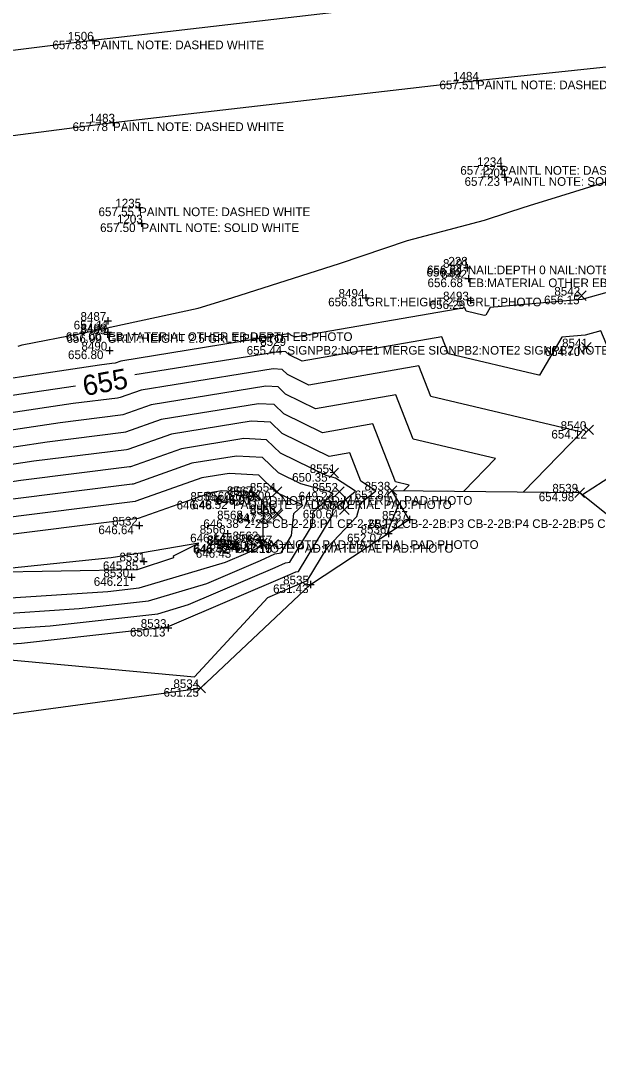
# Model space of a CAD drawing. Extents: x 2129350 to 2137777, y 657588 to 659885.
# Drawn here: x 2137165.4 to 2137245.4, y 659500.4 to 659645.7 of the extents above; entities that cross this region are included whole.
import ezdxf

# ---------------------------------------------------------------- set-up
doc = ezdxf.new("R2010")
doc.units = 0
for name, color, linetype in [('DT_X_Contour_Major', 7, 'Continuous'), ('DT_X_Contour_Minor', 7, 'Continuous'), ('DT_X_TIN_Hull', 7, 'Continuous'), ('PV_X_COP', 7, 'Continuous'), ('SV_X_Random_Point', 7, 'Continuous'), ('SV_X_Shot_Marker', 7, 'Continuous'), ('SV_X_Text_Comment', 7, 'Continuous'), ('SV_X_Text_Elevation', 7, 'Continuous'), ('SV_X_Text_Name', 7, 'Continuous')]:
    doc.layers.add(name, color=color, linetype=linetype)

msp = doc.modelspace()

# ---------------------------------------------------------------- linework, layer by layer
at = {"layer": 'DT_X_Contour_Major'}
for points in [[(2137243.18, 659580.11), (2137247.48, 659582.88), (2137252.9, 659586.5), (2137248.08, 659597.22), (2137245.76, 659602.82), (2137243.56, 659602.21), (2137240.32, 659601.92), (2137237.24, 659596.68), (2137237.14, 659596.66), (2137224.62, 659599.62), (2137223.69, 659601.98), (2137204.34, 659598.61), (2137202.55, 659599.48), (2137202.11, 659599.91), (2137201.38, 659599.95), (2137181.19, 659596.69)], [(2137172.96, 659595.16), (2137154.11, 659592.36), (2137149.56, 659591.79), (2137131.04, 659589.03), (2137128.45, 659588.72), (2137108.28, 659585.9), (2137103.73, 659585.35), (2137083.46, 659582.52), (2137080.96, 659582.14), (2137080.06, 659582.02), (2137073.96, 659581.07)], [(2137185.66, 659561.81), (2137186.02, 659561.92), (2137202.67, 659569.03), (2137203.49, 659569.4), (2137203.85, 659569.47), (2137208.53, 659577.19), (2137208.6, 659577.9), (2137209.91, 659579.08), (2137211.75, 659580.57), (2137208.96, 659582.38), (2137207.67, 659582.74), (2137201.34, 659585.84), (2137199.41, 659587.7), (2137196.28, 659587.87), (2137187.65, 659586.47), (2137180.58, 659583.97), (2137180.41, 659583.95), (2137165.37, 659582.06), (2137157.37, 659580.87), (2137148.25, 659579.73)], [(2137107.22, 659553.9), (2137109.84, 659554.09), (2137118.47, 659555.39), (2137134.62, 659556.61), (2137139.12, 659557.27), (2137147.61, 659557.81), (2137161.19, 659559.25), (2137165.48, 659559.53), (2137185.66, 659561.81)]]:
    msp.add_lwpolyline(points, dxfattribs=at)
at = {"layer": 'DT_X_Contour_Minor'}
for points in [[(2137164.99, 659600.68), (2137165.57, 659600.89), (2137173.64, 659602.44), (2137177.44, 659603.22), (2137177.74, 659603.3), (2137189.96, 659605.96), (2137193.42, 659607.03), (2137194.76, 659607.41), (2137209.55, 659612.15), (2137218.96, 659615.32), (2137229.6, 659618.16), (2137232.85, 659619.21), (2137233.29, 659619.33), (2137235.98, 659620.2), (2137238.25, 659620.91), (2137256.46, 659626.55)], [(2137251.69, 659609.54), (2137243.12, 659607.13), (2137230.42, 659606.03), (2137229.8, 659604.97), (2137229.59, 659604.94), (2137227.06, 659605.53), (2137226.88, 659606.01), (2137203.4, 659601.92), (2137202.8, 659602.21), (2137202.65, 659602.36), (2137202.4, 659602.37), (2137179.23, 659598.62), (2137178.43, 659598.34), (2137177.98, 659598.26), (2137176.28, 659598.05), (2137153.46, 659594.65)], [(2137235.01, 659580.48), (2137243.05, 659588.78), (2137222.18, 659593.7), (2137220.5, 659597.96), (2137205.28, 659595.3), (2137202.31, 659596.75), (2137201.57, 659597.47), (2137200.36, 659597.53), (2137182.03, 659594.57), (2137179.15, 659593.55), (2137178.79, 659593.49), (2137172.64, 659592.72), (2137154.76, 659590.06), (2137147.71, 659589.18), (2137131.49, 659586.76), (2137127.5, 659586.28), (2137109.8, 659583.81), (2137102.8, 659582.95), (2137084.95, 659580.46), (2137081.09, 659579.89), (2137080.31, 659579.78), (2137062.63, 659577.04), (2137055.59, 659575.99)], [(2137226.74, 659580.57), (2137231.13, 659585.1), (2137219.73, 659587.79), (2137217.32, 659593.93), (2137206.22, 659592), (2137202.07, 659594.03), (2137201.03, 659595.03), (2137199.34, 659595.12), (2137183.44, 659592.54), (2137179.5, 659591.16), (2137179.2, 659591.11), (2137170.82, 659590.06), (2137155.41, 659587.76), (2137145.86, 659586.57), (2137131.93, 659584.5), (2137126.55, 659583.84), (2137111.32, 659581.72), (2137101.86, 659580.56), (2137086.45, 659578.41), (2137081.23, 659577.63), (2137080.55, 659577.53), (2137065.29, 659575.17), (2137055.84, 659573.76)], [(2137218.46, 659580.66), (2137219.2, 659581.42), (2137217.29, 659581.87), (2137214.13, 659589.91), (2137207.16, 659588.69), (2137201.82, 659591.3), (2137200.49, 659592.58), (2137198.32, 659592.7), (2137184.84, 659590.52), (2137179.86, 659588.76), (2137179.6, 659588.72), (2137169.01, 659587.39), (2137156.07, 659585.46), (2137144, 659583.96), (2137132.38, 659582.23), (2137125.6, 659581.4), (2137112.84, 659579.62), (2137100.93, 659578.17), (2137087.94, 659576.36), (2137081.37, 659575.37), (2137080.8, 659575.29), (2137067.95, 659573.31), (2137056.08, 659571.52)], [(2137162.92, 659557.3), (2137189.44, 659554.88), (2137199.61, 659565.87), (2137204.72, 659568.05), (2137204.95, 659568.15), (2137205.05, 659568.17), (2137207.82, 659572.74), (2137211.92, 659577.08), (2137211.93, 659577.1), (2137212.42, 659578.91), (2137214.56, 659580.63), (2137212.48, 659581.98), (2137210.95, 659585.88), (2137208.1, 659585.38), (2137201.58, 659588.57), (2137199.95, 659590.14), (2137197.3, 659590.28), (2137186.24, 659588.5), (2137180.22, 659586.37), (2137180.01, 659586.33), (2137167.19, 659584.73), (2137156.72, 659583.17)], [(2137184.36, 659563.6), (2137188.59, 659564.87), (2137200.63, 659570.01), (2137202.04, 659570.65), (2137202.66, 659570.76), (2137205.72, 659575.81), (2137205.9, 659577.7), (2137208.66, 659580.2), (2137208, 659580.52), (2137204.18, 659581.6), (2137201.1, 659583.11), (2137198.87, 659585.25), (2137195.26, 659585.45), (2137189.05, 659584.45), (2137180.93, 659581.58), (2137180.82, 659581.56), (2137163.55, 659579.4)], [(2137183.07, 659565.4), (2137191.16, 659567.81), (2137198.59, 659570.98), (2137200.59, 659571.9), (2137201.47, 659572.06), (2137202.9, 659574.43), (2137203.2, 659577.51), (2137204.45, 659578.63), (2137200.87, 659580.34), (2137200.86, 659580.35), (2137200.73, 659580.5), (2137198.33, 659582.81), (2137194.24, 659583.03), (2137190.45, 659582.42), (2137181.29, 659579.19), (2137181.22, 659579.17), (2137161.73, 659576.73)], [(2137181.77, 659567.19), (2137193.73, 659570.76), (2137196.54, 659571.96), (2137199.13, 659573.15), (2137199.86, 659573.28), (2137199.02, 659573.63), (2137198.97, 659574.48), (2137198.96, 659574.54), (2137198.98, 659578.91), (2137199.08, 659578.96), (2137198.07, 659580.09), (2137197.79, 659580.37), (2137193.22, 659580.62), (2137191.86, 659580.4), (2137181.65, 659576.79), (2137181.63, 659576.79), (2137159.92, 659574.07)], [(2137217.82, 659578.98), (2137216.37, 659575.46), (2137216.2, 659574.82), (2137216.19, 659574.77), (2137215.95, 659574.51)], [(2137190.06, 659573.4), (2137182.25, 659572.05), (2137177.88, 659571.37), (2137159.63, 659569.44), (2137159.46, 659569.42), (2137158.84, 659569.36), (2137159.35, 659569.36), (2137159.65, 659569.36), (2137160.36, 659569.38), (2137181.52, 659569.73), (2137186.58, 659571.41), (2137186.51, 659571.61), (2137190.06, 659573.4)], [(2137057.95, 659553.13), (2137058.69, 659553.22), (2137082.85, 659556.37), (2137083.26, 659556.41), (2137099.14, 659558.49), (2137099.26, 659558.5), (2137123.22, 659562.12), (2137124.84, 659562.24), (2137136.52, 659563.96), (2137158.55, 659565.37), (2137161.05, 659565.63), (2137177.41, 659566.7), (2137181.77, 659567.19)], [(2137056.36, 659551.29), (2137062.34, 659552.01), (2137081.23, 659554.47), (2137086.98, 659555.16), (2137099.38, 659556.78), (2137102.79, 659557.03), (2137121.64, 659559.88), (2137128.1, 659560.36), (2137137.39, 659561.73), (2137154.9, 659562.85), (2137161.1, 659563.5), (2137173.44, 659564.31), (2137183.07, 659565.4)], [(2137054.77, 659549.46), (2137065.99, 659550.8), (2137079.62, 659552.58), (2137090.7, 659553.91), (2137099.63, 659555.07), (2137106.31, 659555.56), (2137120.05, 659557.63), (2137131.36, 659558.49), (2137138.25, 659559.5), (2137151.26, 659560.33), (2137161.14, 659561.38), (2137169.46, 659561.92), (2137184.36, 659563.6)]]:
    msp.add_lwpolyline(points, dxfattribs=at)
at = {"layer": 'DT_X_TIN_Hull'}
msp.add_lwpolyline([(2136302.89, 659419.89), (2136345.27, 659428.48), (2136391.43, 659437.5), (2136450.04, 659448.99), (2136489.52, 659457.63), (2136542.25, 659466.78), (2136596.64, 659474.92), (2136680.8, 659483.85), (2136722.38, 659493.38), (2136738.74, 659495.63), (2136783.78, 659502), (2136843.47, 659510.83), (2136902.11, 659519.35), (2136937.73, 659522.76), (2136977.16, 659531.24), (2137034.04, 659538.87), (2137100.67, 659538.67), (2137141.97, 659546.72), (2137190.29, 659553.31), (2137205.51, 659567.67), (2137219.2, 659576.65), (2137216.8, 659580.68), (2137242.81, 659580.4), (2137253.63, 659571.75)], dxfattribs=at)
at = {"layer": 'PV_X_COP'}
for points in [[(2137275.59, 659654.74), (2137225.49, 659648.9), (2137175.37, 659643.04), (2137124.94, 659636.74), (2137074.86, 659630.47), (2137024.65, 659623.94), (2136974.44, 659617.7), (2136924.61, 659610.44), (2136875.04, 659603.35), (2136825.3, 659596.22), (2136775.02, 659588.45), (2136725.25, 659580.73), (2136676.14, 659572.88), (2136626.42, 659564.48), (2136576.82, 659555.17), (2136527.33, 659546.2), (2136478.17, 659536.47), (2136428.93, 659527.79), (2136379.64, 659519.25), (2136329.85, 659510.95), (2136280.38, 659502.64)], [(2136283.69, 659491.06), (2136332.92, 659499.96), (2136382.66, 659507.92), (2136432.22, 659516.18), (2136481.88, 659524.41), (2136530.83, 659534.32), (2136580.2, 659543.45), (2136629.4, 659552.49), (2136679.29, 659560.41), (2136728.6, 659569.29), (2136778.34, 659577.19), (2136828.18, 659584.68), (2136877.81, 659591.29), (2136928.17, 659598.69), (2136978.01, 659606.02), (2137027.73, 659612.26), (2137078.25, 659618.56), (2137128.21, 659625.22), (2137178.15, 659631.68), (2137228.57, 659637.49), (2137278.76, 659642.81)]]:
    msp.add_lwpolyline(points, dxfattribs=at)
at = {"layer": 'SV_X_Random_Point'}
for p, q in [((2137242.4, 659607.03), (2137243.73, 659608.36)), ((2137242.4, 659608.36), (2137243.73, 659607.03)), ((2137243.05, 659599.85), (2137244.39, 659601.18)), ((2137243.05, 659601.18), (2137244.39, 659599.85)), ((2137243.39, 659588.42), (2137244.72, 659589.75)), ((2137243.39, 659589.75), (2137244.72, 659588.42)), ((2137208.08, 659582.43), (2137209.41, 659583.76)), ((2137208.08, 659583.76), (2137209.41, 659582.43)), ((2137197.05, 659579.37), (2137198.39, 659580.71)), ((2137197.05, 659580.71), (2137198.39, 659579.37)), ((2137200.2, 659579.85), (2137201.53, 659581.19)), ((2137200.2, 659581.19), (2137201.53, 659579.85)), ((2137208.84, 659579.85), (2137210.17, 659581.18)), ((2137208.84, 659581.18), (2137210.17, 659579.85)), ((2137216.14, 659580.02), (2137217.47, 659581.35)), ((2137216.14, 659581.35), (2137217.47, 659580.02)), ((2137242.15, 659579.73), (2137243.48, 659581.07)), ((2137242.15, 659581.07), (2137243.48, 659579.73)), ((2137200.19, 659576.87), (2137201.52, 659578.21)), ((2137200.19, 659578.21), (2137201.52, 659576.87)), ((2137200.33, 659576.68), (2137201.66, 659578.01)), ((2137200.33, 659578.01), (2137201.66, 659576.68)), ((2137209.55, 659577.35), (2137210.88, 659578.68)), ((2137209.55, 659578.68), (2137210.88, 659577.35)), ((2137194.23, 659572.47), (2137195.56, 659573.81)), ((2137194.23, 659573.81), (2137195.56, 659572.47)), ((2137198.16, 659572.75), (2137199.49, 659574.08)), ((2137198.16, 659574.08), (2137199.49, 659572.75)), ((2137199.75, 659572.54), (2137201.08, 659573.88)), ((2137199.75, 659573.88), (2137201.08, 659572.54)), ((2137189.63, 659552.64), (2137190.96, 659553.98)), ((2137189.63, 659553.98), (2137190.96, 659552.64))]:
    msp.add_line(p, q, dxfattribs=at)
at = {"layer": 'SV_X_Shot_Marker'}
for p, q in [((2137174.87, 659643.04), (2137175.87, 659643.04)), ((2137175.37, 659643.54), (2137175.37, 659642.54)), ((2137175.37, 659643.04), (2137175.37, 659643.04)), ((2137228.07, 659637.49), (2137229.07, 659637.49)), ((2137228.57, 659637.99), (2137228.57, 659636.99)), ((2137228.57, 659637.49), (2137228.57, 659637.49)), ((2137177.65, 659631.68), (2137178.65, 659631.68)), ((2137178.15, 659632.18), (2137178.15, 659631.18)), ((2137178.15, 659631.68), (2137178.15, 659631.68)), ((2137231.37, 659625.64), (2137232.37, 659625.64)), ((2137231.87, 659626.14), (2137231.87, 659625.14)), ((2137231.87, 659625.64), (2137231.87, 659625.64)), ((2137231.96, 659624.1), (2137232.96, 659624.1)), ((2137232.46, 659624.6), (2137232.46, 659623.6)), ((2137232.46, 659624.1), (2137232.46, 659624.1)), ((2137181.26, 659619.9), (2137182.26, 659619.9)), ((2137181.76, 659620.4), (2137181.76, 659619.4)), ((2137181.76, 659619.9), (2137181.76, 659619.9)), ((2137182.09, 659618.2), (2137182.09, 659617.2)), ((2137181.59, 659617.7), (2137182.59, 659617.7)), ((2137182.09, 659617.7), (2137182.09, 659617.7)), ((2137226.74, 659611.54), (2137227.74, 659611.54)), ((2137227.24, 659612.04), (2137227.24, 659611.04)), ((2137227.24, 659611.54), (2137227.24, 659611.54)), ((2137226.91, 659610.06), (2137227.91, 659610.06)), ((2137227.41, 659610.56), (2137227.41, 659609.56)), ((2137227.41, 659610.06), (2137227.41, 659610.06)), ((2137213.19, 659607.9), (2137213.19, 659606.9)), ((2137212.69, 659607.4), (2137213.69, 659607.4)), ((2137213.19, 659607.4), (2137213.19, 659607.4)), ((2137227.18, 659607.03), (2137228.18, 659607.03)), ((2137227.68, 659607.53), (2137227.68, 659606.53)), ((2137227.68, 659607.03), (2137227.68, 659607.03)), ((2137176.92, 659604.2), (2137177.92, 659604.2)), ((2137177.42, 659604.7), (2137177.42, 659603.7)), ((2137177.42, 659604.2), (2137177.42, 659604.2)), ((2137176.89, 659602.35), (2137177.89, 659602.35)), ((2137176.95, 659602.6), (2137177.95, 659602.6)), ((2137177.39, 659602.85), (2137177.39, 659601.85)), ((2137177.39, 659602.35), (2137177.39, 659602.35)), ((2137177.45, 659603.1), (2137177.45, 659602.1)), ((2137177.45, 659602.6), (2137177.45, 659602.6)), ((2137177.67, 659600.59), (2137177.67, 659599.59)), ((2137177.17, 659600.09), (2137178.17, 659600.09)), ((2137177.67, 659600.09), (2137177.67, 659600.09)), ((2137197.63, 659580.4), (2137197.63, 659579.4)), ((2137192.15, 659579.26), (2137193.15, 659579.26)), ((2137192.65, 659579.76), (2137192.65, 659578.76)), ((2137192.65, 659579.26), (2137192.65, 659579.26)), ((2137194.27, 659579.32), (2137195.27, 659579.32)), ((2137194.77, 659579.82), (2137194.77, 659578.82)), ((2137194.77, 659579.32), (2137194.77, 659579.32)), ((2137197.13, 659579.9), (2137198.13, 659579.9)), ((2137197.63, 659579.9), (2137197.63, 659579.9)), ((2137181.29, 659575.83), (2137182.29, 659575.83)), ((2137181.79, 659576.33), (2137181.79, 659575.33)), ((2137181.79, 659575.83), (2137181.79, 659575.83)), ((2137218.71, 659576.65), (2137219.71, 659576.65)), ((2137219.21, 659577.15), (2137219.21, 659576.15)), ((2137219.21, 659576.65), (2137219.21, 659576.65)), ((2137193.52, 659574.7), (2137194.52, 659574.7)), ((2137194.02, 659575.2), (2137194.02, 659574.2)), ((2137194.02, 659574.7), (2137194.02, 659574.7)), ((2137215.81, 659574.7), (2137216.81, 659574.7)), ((2137216.31, 659575.2), (2137216.31, 659574.2)), ((2137216.31, 659574.7), (2137216.31, 659574.7)), ((2137194.5, 659573.26), (2137195.5, 659573.26)), ((2137195, 659573.76), (2137195, 659572.76)), ((2137195, 659573.26), (2137195, 659573.26)), ((2137195.3, 659573.06), (2137195.3, 659572.06)), ((2137197.99, 659573.79), (2137198.99, 659573.79)), ((2137198.49, 659574.29), (2137198.49, 659573.29)), ((2137198.49, 659573.79), (2137198.49, 659573.79)), ((2137194.8, 659572.56), (2137195.8, 659572.56)), ((2137195.3, 659572.56), (2137195.3, 659572.56)), ((2137181.9, 659570.86), (2137182.9, 659570.86)), ((2137182.4, 659571.36), (2137182.4, 659570.36)), ((2137182.4, 659570.86), (2137182.4, 659570.86)), ((2137180.2, 659568.67), (2137181.2, 659568.67)), ((2137180.7, 659569.17), (2137180.7, 659568.17)), ((2137180.7, 659568.67), (2137180.7, 659568.67)), ((2137205.01, 659567.67), (2137206.01, 659567.67)), ((2137205.51, 659568.17), (2137205.51, 659567.17)), ((2137205.51, 659567.67), (2137205.51, 659567.67)), ((2137185.28, 659561.65), (2137186.28, 659561.65)), ((2137185.78, 659562.15), (2137185.78, 659561.15)), ((2137185.78, 659561.65), (2137185.78, 659561.65))]:
    msp.add_line(p, q, dxfattribs=at)

# ---------------------------------------------------------------- texts
at = {"layer": 'DT_X_Contour_Major'}
msp.add_text('655', height=2.8, rotation=10.4781, dxfattribs=at).set_placement((2137174.23, 659593.76))
at = {"layer": 'SV_X_Text_Comment'}
for s, p in [('PAINTL NOTE: DASHED WHITE', (2137175.37, 659641.83)), ('PAINTL NOTE: DASHED WHITE', (2137228.57, 659636.29)), ('PAINTL NOTE: DASHED WHITE', (2137178.15, 659630.49)), ('PAINTL NOTE: DASHED WHITE', (2137231.87, 659624.44)), ('PAINTL NOTE: SOLID WHITE', (2137232.46, 659622.9)), ('PAINTL NOTE: DASHED WHITE', (2137181.76, 659618.7)), ('PAINTL NOTE: SOLID WHITE', (2137182.09, 659616.5)), ('NAIL:DEPTH 0 NAIL:NOTE NAIL:PHOTO', (2137227.31, 659610.65)), ('EB:MATERIAL OTHER EB:DEPTH EB:PHOTO', (2137227.41, 659608.86)), ('GRLT:HEIGHT 2.5 GRLT:PHOTO', (2137213.19, 659606.2)), ('GRLT:HEIGHT 2.5 GRLT:PHOTO', (2137177.39, 659601.15)), ('EB:MATERIAL OTHER EB:DEPTH EB:PHOTO', (2137177.45, 659601.4)), ('SIGNPB2:NOTE1 MERGE SIGNPB2:NOTE2 SIGNPB2:NOTE3 SIGNPB2:PHOTO SIGNPB2:WIDTH', (2137202.31, 659599.51)), ('PAD:NOTE PAD:MATERIAL PAD:PHOTO', (2137194.77, 659578.12)), ('PAD:NOTE PAD:MATERIAL PAD:PHOTO', (2137197.63, 659578.7)), ('2-2B CB-2-2B:P1 CB-2-2B:P2 CB-2-2B:P3 CB-2-2B:P4 CB-2-2B:P5 CB-2-2B:N5 CB-2-2B:P', (2137196.37, 659575.49)), ('PAD:NOTE PAD:MATERIAL PAD:PHOTO', (2137195, 659572.06)), ('PAD:NOTE PAD:MATERIAL PAD:PHOTO', (2137198.49, 659572.59))]:
    msp.add_text(s, height=1.2, dxfattribs=at).set_placement(p)
at = {"layer": 'SV_X_Text_Elevation'}
for s, p in [('657.83', (2137169.75, 659641.83)), ('657.51', (2137223.38, 659636.29)), ('657.78', (2137172.54, 659630.49)), ('657.27', (2137226.27, 659624.44)), ('657.23', (2137226.86, 659622.9)), ('657.55', (2137176.14, 659618.7)), ('657.50', (2137176.36, 659616.5)), ('656.82', (2137221.59, 659610.33)), ('656.84', (2137221.66, 659610.65)), ('656.68', (2137221.73, 659608.86)), ('656.81', (2137207.96, 659606.2)), ('656.29', (2137222.03, 659605.83)), ('656.15', (2137237.88, 659606.49)), ('657.11', (2137172.7, 659603)), ('657.00', (2137171.61, 659601.4)), ('656.99', (2137171.7, 659601.15)), ('655.44', (2137196.67, 659599.51)), ('654.70', (2137237.98, 659599.32)), ('656.80', (2137171.91, 659598.89)), ('654.12', (2137238.89, 659587.88)), ('650.35', (2137202.97, 659581.9)), ('648.09', (2137195.09, 659579.32)), ('649.24', (2137203.87, 659579.31)), ('651.84', (2137211.64, 659579.48)), ('654.98', (2137237.14, 659579.2)), ('646.48', (2137186.96, 659578.06)), ('646.52', (2137189.11, 659578.12)), ('646.91', (2137192.38, 659578.7)), ('646.91', (2137192.47, 659578.84)), ('647.22', (2137195.25, 659576.34)), ('647.22', (2137195.39, 659576.15)), ('650.64', (2137204.45, 659576.81)), ('646.64', (2137176.12, 659574.63)), ('646.38', (2137190.67, 659575.49)), ('652.32', (2137213.57, 659575.45)), ('646.14', (2137188.84, 659573.5)), ('652.07', (2137210.58, 659573.5)), ('646.42', (2137189.23, 659571.94)), ('646.52', (2137189.34, 659572.06)), ('647.00', (2137192.64, 659572.59)), ('646.82', (2137193.16, 659572.22)), ('647.15', (2137195.25, 659572.01)), ('646.43', (2137189.62, 659571.36)), ('645.85', (2137176.75, 659569.66)), ('646.21', (2137175.48, 659567.47)), ('651.43', (2137200.33, 659566.47)), ('650.13', (2137180.5, 659560.45)), ('651.25', (2137185.15, 659552.11))]:
    msp.add_text(s, height=1.2, dxfattribs=at).set_placement(p)
at = {"layer": 'SV_X_Text_Name'}
for s, p in [('1506', (2137171.89, 659643.04)), ('1484', (2137225.27, 659637.49)), ('1483', (2137174.85, 659631.68)), ('1234', (2137228.58, 659625.64)), ('1204', (2137229.08, 659624.1)), ('1235', (2137178.47, 659619.9)), ('1203', (2137178.7, 659617.7)), ('8491', (2137223.88, 659611.54)), ('228', (2137224.61, 659611.85)), ('8492', (2137223.62, 659610.06)), ('8494', (2137209.4, 659607.4)), ('8493', (2137223.88, 659607.03)), ('8542', (2137239.3, 659607.69)), ('8487', (2137173.64, 659604.2)), ('8489', (2137173.6, 659602.35)), ('8488', (2137173.67, 659602.6)), ('8490', (2137173.77, 659600.09)), ('8529', (2137198.55, 659600.71)), ('8541', (2137240.37, 659600.52)), ('8540', (2137240.17, 659589.08)), ('8551', (2137205.41, 659583.1)), ('8554', (2137197.11, 659580.52)), ('8552', (2137205.75, 659580.52)), ('8538', (2137213, 659580.68)), ('8559', (2137188.87, 659579.26)), ('8560', (2137190.88, 659579.32)), ('8567', (2137193.93, 659580.04)), ('8561', (2137194.28, 659579.9)), ('8539', (2137239.02, 659580.4)), ('8555', (2137197.09, 659577.54)), ('8553', (2137206.44, 659578.02)), ('8568', (2137192.57, 659576.69)), ('8556', (2137197.15, 659577.35)), ('8537', (2137215.42, 659576.65)), ('8532', (2137178.02, 659575.83)), ('8566', (2137190.16, 659574.7)), ('8536', (2137212.45, 659574.7)), ('8564', (2137191.22, 659573.26)), ('8562', (2137194.71, 659573.79)), ('8563', (2137195.03, 659573.42)), ('8557', (2137196.64, 659573.21)), ('8565', (2137191.11, 659573.14)), ('8558', (2137191.52, 659572.56)), ('8531', (2137179.04, 659570.86)), ('8530', (2137176.81, 659568.67)), ('8535', (2137201.72, 659567.67)), ('8533', (2137181.99, 659561.65)), ('8534', (2137186.52, 659553.31))]:
    msp.add_text(s, height=1.2, dxfattribs=at).set_placement(p)

doc.saveas('drawing.dxf')
